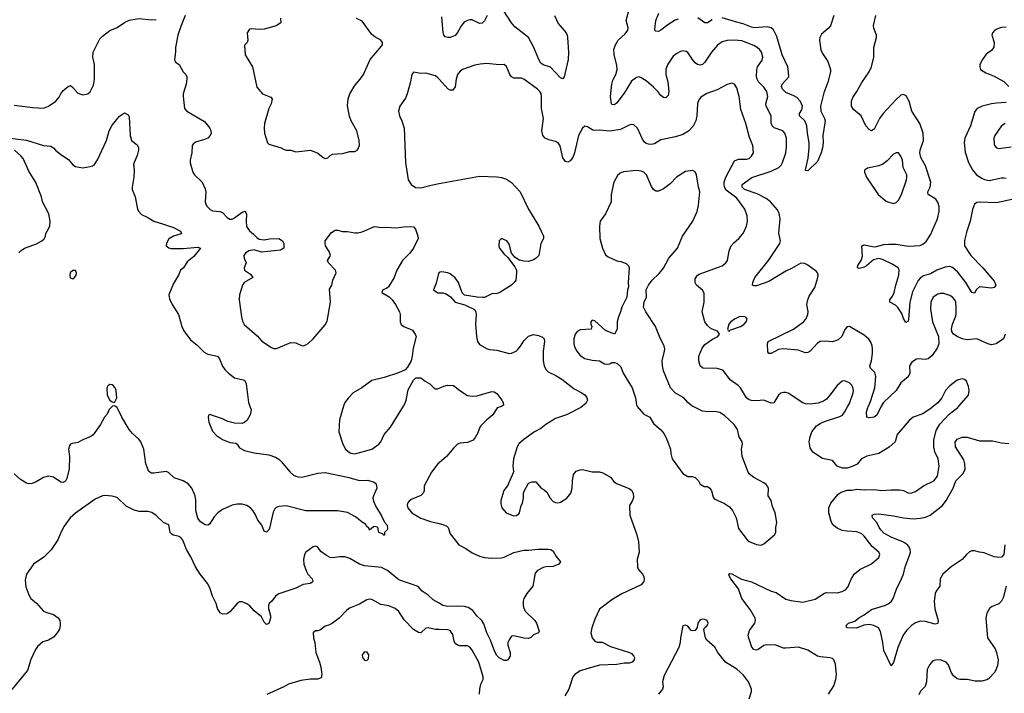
# Model space of a CAD drawing. Header units: inches. Extents: x 2057696 to 2160536, y 827480 to 1016834.
# Tile 288 of 422: x 2086575 to 2094614, y 957656 to 963156. Entities that reach past the tile are written whole.
import ezdxf

# ---------------------------------------------------------------- set-up
doc = ezdxf.new("R2010")
doc.units = ezdxf.units.IN
doc.header["$MEASUREMENT"] = 0
for name, color, linetype in [('C0985', 7, 'Continuous'), ('C0986', 7, 'Continuous'), ('C0995', 7, 'Continuous'), ('C0996', 7, 'Continuous')]:
    doc.layers.add(name, color=color, linetype=linetype)

msp = doc.modelspace()

# ---------------------------------------------------------------- linework, layer by layer
at = {"layer": 'C0985', "color": 5}
for points, elevation in [([(2087334, 960000), (2087330, 959999), (2087306.4, 959973.6), (2087290, 959935.3), (2087266.8, 959910), (2087234, 959850), (2087174.2, 959765.8), (2087150.3, 959749.7), (2087090, 959725.6), (2087050, 959703.7), (2087004, 959696), (2086990.7, 959689.3), (2086982, 959678), (2086973.4, 959650), (2086980.4, 959590), (2086979.5, 959490), (2086960.4, 959410), (2086950, 959389.4), (2086930, 959377), (2086910, 959379.5), (2086850, 959420.7), (2086810, 959429.6), (2086770, 959419.6), (2086710, 959383.6), (2086676, 959370), (2086650, 959367.8), (2086630, 959373.3), (2086581.5, 959401.5), (2086530, 959447)], 520), ([(2088453.9, 960000), (2088464.9, 959970), (2088456.5, 959930), (2088433.5, 959886.5), (2088411.7, 959868.3), (2088390, 959860.3), (2088330, 959862.4), (2088274.7, 959874.7), (2088230, 959896.4), (2088150, 959925.6), (2088130, 959932), (2088122, 959930), (2088116, 959924), (2088114, 959910), (2088120.4, 959870), (2088150, 959797.3), (2088182.2, 959762.2), (2088230.7, 959730), (2088290, 959704), (2088339.3, 959699.3), (2088350, 959690.7), (2088370, 959660.3), (2088410, 959638), (2088490, 959619.6), (2088610, 959603.7), (2088663.7, 959583.7), (2088690, 959567.7), (2088710, 959547.7), (2088782.6, 959462.6), (2088810, 959438.7), (2088830, 959428.7), (2088850, 959422.6), (2088878, 959422), (2089010, 959454.9), (2089070, 959459.6), (2089250, 959421.1), (2089350, 959394.4), (2089417.1, 959397.1), (2089470, 959381), (2089486.4, 959366.4), (2089490.5, 959330), (2089462.8, 959270), (2089458.8, 959250), (2089464.5, 959224.5), (2089482.5, 959182.5), (2089530, 959106), (2089554.6, 959054.6), (2089574.8, 959030), (2089578, 959002), (2089574, 958990), (2089554, 958970), (2089554, 958950), (2089550, 958946), (2089538, 958958), (2089508, 958970), (2089498, 959010), (2089493.6, 959013.6), (2089470, 959019), (2089463.5, 959016.5), (2089430, 958989.3), (2089424.7, 959004.7), (2089410, 959018), (2089398, 959038), (2089370, 959054.5), (2089317.4, 959097.4), (2089251.6, 959131.6), (2089170, 959146.3), (2088910, 959147.1), (2088750, 959186.8), (2088690, 959181.3), (2088670, 959173.6), (2088658.3, 959161.7), (2088645.8, 959134.2), (2088614.9, 959005.1), (2088608.3, 958991.7), (2088590, 958973.2), (2088570, 958981.2), (2088551.3, 959030), (2088520.5, 959070), (2088498.6, 959118.6), (2088478.4, 959150), (2088459.5, 959170), (2088430, 959189.6), (2088390, 959200.5), (2088350, 959199.6), (2088310, 959191.8), (2088230, 959157.6), (2088191.4, 959128.6), (2088162, 959098), (2088123.4, 959036.6), (2088110, 959029.6), (2088090, 959033.3), (2088050, 959056.3), (2088030, 959086.6), (2088012.8, 959150), (2088012.9, 959232.9), (2088007.6, 959270), (2087979.2, 959330), (2087950, 959365.7), (2087910, 959391.7), (2087835.2, 959415.2), (2087790, 959459.7), (2087770, 959468), (2087670, 959454), (2087650, 959455.1), (2087628.6, 959468.6), (2087605.1, 959530), (2087587.8, 959650), (2087563.6, 959710), (2087549.6, 959730), (2087496.8, 959776.8), (2087467.6, 959810), (2087409.4, 959910), (2087370, 959988.7), (2087355.2, 960000)], 520), ([(2089219.5, 960000), (2089186.7, 959890), (2089180.7, 959790), (2089213, 959690), (2089235.5, 959650), (2089256.3, 959630), (2089278, 959618), (2089310, 959610.3), (2089450, 959649.2), (2089508.2, 959690), (2089523.1, 959710), (2089549.9, 959770.1), (2089603.5, 959830), (2089708.4, 960000)], 540), ([(2090000, 959539.3), (2089989.1, 959530), (2089937.5, 959462.5), (2089877.6, 959350), (2089876, 959310), (2089870.2, 959289.8), (2089849.1, 959270.9), (2089770, 959237.6), (2089753.5, 959226.5), (2089741.6, 959210), (2089738.4, 959190), (2089743.7, 959170), (2089777, 959130), (2089850, 959086.2), (2089930, 959059.2), (2090000, 959042.4)], 540), ([(2090000, 958391.4), (2089950, 958419.2), (2089910, 958458), (2089862, 958490), (2089827.5, 958527.5), (2089670, 958582.2), (2089578.2, 958658.2), (2089530, 958682.4), (2089390, 958696.2), (2089350, 958711.1), (2089270, 958757.3), (2089230, 958770.7), (2089188.4, 958771.6), (2089130, 958762.6), (2089110, 958766), (2089080.4, 958780.4), (2089033.8, 958813.8), (2089008, 958850), (2088990, 958857.2), (2088970, 958853.2), (2088910, 958809), (2088899.1, 958790), (2088892.7, 958750), (2088895.5, 958710), (2088915.8, 958650), (2088926.7, 958630), (2088961.6, 958590), (2088967.3, 958570), (2088959.9, 958560.1), (2088946.4, 958553.6), (2088890, 958543.6), (2088830, 958515.4), (2088690, 958468.3), (2088662.4, 958450), (2088634.9, 958410), (2088611.5, 958388.5), (2088605.8, 958374.2), (2088606, 958350), (2088622.4, 958290), (2088621.5, 958270), (2088610, 958226), (2088590, 958217), (2088570, 958236), (2088550, 958279.5), (2088488.7, 958328.7), (2088455.1, 958370), (2088430, 958387.3), (2088390, 958403.7), (2088370, 958402.7), (2088350, 958389.3), (2088290, 958322.7), (2088270, 958306.6), (2088230, 958302.7), (2088212.5, 958312.5), (2088190, 958348), (2088178, 958390), (2088149.7, 958449.7), (2088131.2, 958510), (2088112.4, 958550), (2088049.8, 958629.8), (2088011.1, 958690), (2087971.9, 958770), (2087936.5, 958830), (2087907.9, 958907.9), (2087890, 958927.8), (2087870, 958938.9), (2087828.5, 958948.5), (2087816.3, 958956.3), (2087804.5, 958970), (2087792, 959032), (2087749.2, 959050), (2087690, 959109.3), (2087653.4, 959133.4), (2087620.1, 959140.1), (2087550, 959139.8), (2087510, 959150.8), (2087443.6, 959183.6), (2087370, 959254), (2087330, 959265.4), (2087270, 959271.2), (2087250, 959267.8), (2087190, 959242.4), (2087030, 959127.8), (2086988.4, 959090), (2086938, 959022), (2086910.3, 958969.7), (2086886.7, 958910), (2086832.9, 958827.1), (2086771, 958769), (2086688.5, 958710), (2086631.8, 958630), (2086619.3, 958580.7), (2086625.1, 958525.1), (2086650, 958460.7), (2086666.7, 958430), (2086711.4, 958391.4), (2086770, 958328.4), (2086795.6, 958315.6), (2086850, 958300.3), (2086890, 958272.4), (2086902.3, 958250), (2086905.2, 958230), (2086906.5, 958210), (2086899.1, 958180.9), (2086881.1, 958150), (2086850, 958114.7), (2086810, 958089.6), (2086764.6, 958075.4), (2086721.2, 958038.8), (2086704.7, 958015.3), (2086666.4, 957933.6), (2086638.6, 957841.5), (2086511.8, 957688.2)], 540), ([(2090000, 958176.7), (2089970, 958177.3), (2089908.8, 958191.2), (2089890, 958189.4), (2089850.3, 958149.7), (2089830, 958153.6), (2089790, 958176.2), (2089715.1, 958255.1), (2089670, 958323.6), (2089639.5, 958350), (2089590, 958369.7), (2089522.5, 958382.5), (2089450, 958421.6), (2089430, 958424.2), (2089410, 958418.7), (2089350, 958385.4), (2089268.1, 958351.9), (2089245.4, 958334.6), (2089182.4, 958270), (2089130, 958229.6), (2089104.8, 958215.2), (2089070, 958203.6), (2089030, 958174.5), (2089010, 958166), (2088990, 958165.2), (2088971, 958150), (2088973, 958110), (2088986, 958070), (2088994, 957990), (2089023.7, 957910), (2089032.4, 957870), (2089042, 957810), (2089036.4, 957783.6), (2089008, 957772), (2088950, 957771.8), (2088870, 957760.9), (2088770, 957732.3), (2088730.5, 957709.5), (2088594, 957646)], 560)]:
    msp.add_lwpolyline(points, dxfattribs=dict(at, elevation=elevation))
at = {"layer": 'C0985', "color": 5, "elevation": 580}
msp.add_lwpolyline([(2089390, 957995.1), (2089370.8, 957970), (2089374, 957950), (2089390, 957927.3), (2089410, 957924), (2089422, 957938), (2089425.2, 957970), (2089411.7, 957991.7)], close=True, dxfattribs=at)
at = {"layer": 'C0986', "color": 5}
for points, elevation in [([(2086530, 962457), (2086681.6, 962438.4), (2086770, 962434), (2086810, 962450.4), (2086869.8, 962490.2), (2086896.8, 962523.2), (2086910, 962550.6), (2086930, 962577.3), (2086971.6, 962611.6), (2086990, 962618), (2087010, 962602), (2087050, 962556), (2087090, 962544), (2087130, 962550.6), (2087150, 962567.7), (2087177.4, 962622.6), (2087184.4, 962670), (2087185.3, 962790), (2087171, 962850), (2087175.6, 962890), (2087230, 963000.4), (2087250, 963022.6), (2087310, 963066.7), (2087370, 963092.2), (2087430, 963133.4), (2087470, 963153.4), (2087550, 963167.3), (2087650, 963155.3), (2087690, 963157.4)], 540), ([(2087926, 963190), (2087893, 963110), (2087867.3, 963030), (2087847.3, 962930), (2087847.1, 962892.9), (2087838, 962830), (2087846, 962810), (2087876, 962790), (2087910, 962731), (2087931, 962710), (2087938.8, 962690), (2087940.7, 962670), (2087934.9, 962630), (2087910.4, 962550), (2087908.5, 962530), (2087921.6, 962430), (2087940.7, 962410), (2088083.8, 962323.8), (2088126.4, 962270), (2088135.8, 962250), (2088138, 962230), (2088130.6, 962210), (2088110.7, 962190), (2088082.9, 962177.1), (2088010, 962157.6), (2087990, 962141.2), (2087983, 962130), (2087981.6, 962070), (2087965.5, 962010), (2087966.2, 961986.2), (2087987.7, 961910), (2088002, 961890), (2088064.9, 961830), (2088090, 961776), (2088095.3, 961750), (2088088.7, 961670), (2088093.7, 961650), (2088104.4, 961630), (2088130, 961607.2), (2088150, 961596), (2088210.3, 961590.3), (2088230, 961582.4), (2088270, 961542.4), (2088290, 961528.9), (2088310, 961528.9), (2088330, 961538.7), (2088390, 961586), (2088412.3, 961592.3), (2088422.5, 961582.5), (2088428, 961568), (2088424.4, 961510), (2088427, 961467), (2088450, 961432), (2088484.5, 961404.5), (2088510, 961377.1), (2088530, 961365.3), (2088570, 961359.1), (2088613.6, 961366.4), (2088690, 961370.7), (2088722, 961350), (2088731.3, 961330), (2088732, 961290), (2088704.9, 961275.1), (2088550, 961259.1), (2088490, 961278.5), (2088446, 961270), (2088417.3, 961250), (2088410, 961239), (2088406, 961230), (2088408, 961208), (2088424.7, 961170), (2088406.8, 961130), (2088410.8, 961110), (2088458.6, 961078.5), (2088477.3, 961050), (2088406.8, 961010), (2088394.8, 960990), (2088370.6, 960910), (2088368, 960870), (2088385.7, 960730), (2088394.1, 960694.1), (2088407.8, 960667.8), (2088514.7, 960574.7), (2088552.5, 960532.5), (2088630, 960478.8), (2088650, 960470.7), (2088671, 960471), (2088790, 960521.6), (2088830, 960519.1), (2088875.9, 960495.9), (2088890, 960493.4), (2088910, 960500.5), (2088930, 960513), (2088970, 960550.6), (2089070, 960664), (2089086.2, 960693.8), (2089113.3, 960850), (2089104.5, 960955.5), (2089123.7, 960990), (2089131.3, 961030), (2089158.3, 961090), (2089152.5, 961112.5), (2089096.9, 961170), (2089087, 961190), (2089111.8, 961230), (2089102.3, 961262.3), (2089072.3, 961310), (2089068.9, 961331.1), (2089069, 961351), (2089120.7, 961419.3), (2089150, 961438.8), (2089170, 961438.8), (2089210, 961427.3), (2089250, 961427.3), (2089310, 961414.8), (2089335.3, 961415.3), (2089370, 961424), (2089472.9, 961467.1), (2089530, 961459.1), (2089570, 961462.8), (2089650, 961457.3), (2089730, 961467.7), (2089790, 961464.7), (2089806.4, 961446.4), (2089826.8, 961390), (2089827.3, 961370), (2089790.5, 961290), (2089760.5, 961250), (2089701.6, 961190), (2089654.8, 961110), (2089633, 961050), (2089585.7, 960974.3), (2089570, 960960.7), (2089541, 960950), (2089530.8, 960930), (2089592.9, 960892.9), (2089615.8, 960870), (2089644.4, 960830), (2089674.9, 960770), (2089680.3, 960750), (2089681.6, 960690), (2089688.8, 960668.8), (2089711.8, 960651.8), (2089781.1, 960621.1), (2089804.7, 960590), (2089811, 960570), (2089786.2, 960473.8), (2089780.5, 960410), (2089770.4, 960369.6), (2089742, 960318), (2089721.4, 960298.6), (2089666.4, 960273.6), (2089550, 960235.8), (2089450, 960209.6), (2089368.4, 960151.6), (2089298.4, 960110), (2089258.4, 960070), (2089228.4, 960030), (2089219.5, 960000)], 540), ([(2088704, 963170), (2088706, 963130), (2088670, 963106), (2088570, 963079.3), (2088530, 963076), (2088470, 963082), (2088450, 963078), (2088431.3, 963050), (2088438, 962990), (2088430.9, 962969.1), (2088411.6, 962948.4), (2088416, 962870), (2088476.3, 962770), (2088510, 962604.7), (2088558, 962550), (2088624.9, 962524.9), (2088637.3, 962510), (2088627.7, 962470), (2088608, 962430), (2088573.4, 962310), (2088570.6, 962270), (2088574, 962230), (2088598.8, 962150), (2088610, 962138.8), (2088710, 962111), (2088735.3, 962095.3), (2088750, 962091), (2088790, 962091.3), (2088830, 962076), (2088950, 962091), (2089010, 962066), (2089052, 962030), (2089070, 962024), (2089090, 962027.7), (2089110, 962047.3), (2089130, 962059.1), (2089210, 962062.8), (2089270, 962078.8), (2089310, 962078.8), (2089330, 962091), (2089337.6, 962102.4), (2089349.5, 962130.5), (2089347.6, 962170), (2089326.6, 962250), (2089280.5, 962330), (2089268.7, 962368.7), (2089252.2, 962452.2), (2089256, 962510), (2089271.1, 962550), (2089310, 962618), (2089354.7, 962670), (2089381.6, 962710), (2089435.1, 962830), (2089530, 962941), (2089536, 962950), (2089536, 962970), (2089524, 962990), (2089475.1, 963015.1), (2089450, 963036), (2089370, 963144), (2089325.6, 963165.6)], 560), ([(2090000, 962670.8), (2089990, 962682), (2089970, 962697), (2089890, 962720.9), (2089850, 962716), (2089790, 962729), (2089777.3, 962710), (2089766.4, 962650), (2089739.1, 962550), (2089723.8, 962516.2), (2089679.1, 962450), (2089667.7, 962410), (2089674.8, 962370), (2089694, 962330), (2089714, 962270), (2089724.9, 961990), (2089746, 961850), (2089771, 961810), (2089806.6, 961786.6), (2089850, 961784.4), (2089933.9, 961806.1), (2090000, 961818.2)], 560), ([(2086450, 962194.4), (2086630, 962172.7), (2086770, 962130.4), (2086830, 962124), (2086850, 962111), (2086866.8, 962090), (2086910, 962054.8), (2086973.7, 962013.7), (2087010, 961970.7), (2087030, 961956.3), (2087090, 961947.3), (2087150, 961957.3), (2087170, 961962.8), (2087186.3, 961973.7), (2087210, 962011), (2087284.4, 962170), (2087306.8, 962250), (2087330, 962294), (2087390, 962367.7), (2087430, 962396), (2087459.3, 962379.3), (2087470, 962362), (2087477.3, 962210), (2087487.3, 962170), (2087535.3, 962135.3), (2087546, 962110), (2087545.3, 962090), (2087533.8, 962046.2), (2087508.7, 961990), (2087505.3, 961970), (2087510.5, 961930), (2087508.2, 961870), (2087492.7, 961790), (2087494.4, 961770), (2087517.1, 961710), (2087537.3, 961610), (2087546.8, 961590), (2087570, 961566), (2087621.6, 961541.6), (2087671.3, 961510), (2087750, 961487.6), (2087830, 961458.3), (2087887.3, 961430), (2087896.3, 961410), (2087892.5, 961407.5), (2087830, 961389.6), (2087790, 961365.2), (2087773.4, 961330), (2087770.9, 961310.9), (2087793, 961293), (2087808.8, 961288.8), (2087910, 961287.9), (2088030, 961299.3), (2088050.8, 961290), (2087996.4, 961223.6), (2087941.8, 961178.2), (2087913.4, 961130), (2087887.6, 961112.4), (2087870.2, 961069.8), (2087830, 961001.2), (2087793, 960910), (2087798, 960878), (2087818.8, 960830), (2087870.5, 960750), (2087898, 960650), (2087916.2, 960616.2), (2087970, 960542.8), (2088022.4, 960502.4), (2088080.7, 960440.7), (2088110, 960424.9), (2088190, 960408), (2088206.5, 960386.5), (2088230, 960328.2), (2088250, 960299.5), (2088278.7, 960270), (2088330, 960233.1), (2088410, 960212.2), (2088424, 960184), (2088442.8, 960030), (2088453.9, 960000)], 520), ([(2086567.1, 961252.9), (2086587.2, 961272.8), (2086614, 961290), (2086713.2, 961326.8), (2086756, 961350), (2086774, 961366), (2086787, 961390), (2086789.6, 961410), (2086798.4, 961430), (2086820.5, 961470), (2086823.5, 961510), (2086812.7, 961570), (2086761.1, 961670), (2086752.8, 961710), (2086708, 961828), (2086650, 961919.3), (2086602.8, 962022.8), (2086585.2, 962045.2), (2086531.8, 962091.8)], 520), ([(2090000, 961090.8), (2089995.3, 961084.7), (2089974, 961006), (2089953, 960950), (2089990, 960926.5), (2090000, 960926.2)], 560), ([(2089708.4, 960000), (2089720.5, 960019.5), (2089731.5, 960048.5), (2089746.3, 960133.7), (2089790, 960212), (2089810, 960231), (2089850, 960231.3), (2089884.5, 960204.5), (2089922.5, 960182.5), (2089956, 960150), (2089970, 960142), (2089990, 960142), (2090000, 960146.6)], 540), ([(2087355.2, 960000), (2087350, 960004), (2087334, 960000)], 520)]:
    msp.add_lwpolyline(points, dxfattribs=dict(at, elevation=elevation))
at = {"layer": 'C0986', "color": 5, "elevation": 520}
for points in [[(2087010, 961108.7), (2086988, 961090), (2086984.9, 961070), (2086988.1, 961048.1), (2087010, 961041), (2087022, 961050), (2087035.3, 961070), (2087039, 961090), (2087030, 961108)], [(2087310, 960177.2), (2087294, 960166), (2087287.3, 960150), (2087288.2, 960090), (2087310, 960051), (2087330, 960036), (2087350, 960031.3), (2087369.3, 960070), (2087362, 960130), (2087354.5, 960150), (2087337.2, 960170), (2087330, 960176)]]:
    msp.add_lwpolyline(points, close=True, dxfattribs=at)
at = {"layer": 'C0995', "color": 5}
for points, elevation in [([(2090511.3, 960000), (2090510, 959999), (2090473.7, 959986.3), (2090439.1, 959930), (2090387.7, 959890), (2090338.8, 959841.2), (2090330.5, 959829.5), (2090316.1, 959783.9), (2090294.6, 959745.4), (2090276.4, 959723.6), (2090230, 959703.7), (2090170, 959698), (2090150, 959689.3), (2090119.2, 959660.8), (2090059.5, 959590), (2090000, 959539.3)], 540), ([(2091170.3, 960000), (2091157.3, 959990), (2091039.1, 959930), (2090950, 959899.2), (2090870, 959850.8), (2090830, 959818.7), (2090777.6, 959790), (2090690.5, 959730), (2090650, 959692), (2090636.4, 959670), (2090607.2, 959570), (2090600.4, 959510), (2090605.5, 959470), (2090603, 959457), (2090558, 959350), (2090528.3, 959311.7), (2090504, 959230), (2090503.5, 959203.5), (2090511, 959170), (2090546, 959130), (2090592, 959110), (2090610, 959104.9), (2090630, 959107.3), (2090650, 959121), (2090656, 959130), (2090669, 959190), (2090679, 959210), (2090689, 959250), (2090689.2, 959290), (2090693.6, 959306.4), (2090730, 959372), (2090756.4, 959383.6), (2090790, 959382), (2090832, 959330), (2090857.3, 959317.3), (2090878, 959298), (2090904.9, 959250), (2090930, 959222), (2090950, 959213), (2090969.4, 959210.6), (2090990, 959216.3), (2091040.9, 959250), (2091075.1, 959290), (2091086.6, 959330), (2091087.5, 959392.5), (2091097, 959443), (2091119, 959470), (2091150, 959480.4), (2091170, 959482.4), (2091250, 959463.7), (2091310, 959464.9), (2091337, 959457), (2091399.9, 959419.9), (2091427, 959387), (2091448.7, 959368.7), (2091550, 959328.2), (2091570, 959314), (2091582.4, 959290), (2091585.5, 959254.5), (2091578.8, 959230), (2091554.8, 959190), (2091556.3, 959110), (2091614.4, 958950), (2091627.7, 958892.3), (2091632.4, 958810), (2091615.5, 958750), (2091618, 958690), (2091625.5, 958670), (2091660.5, 958630), (2091670.4, 958610), (2091674.4, 958590), (2091670.4, 958570), (2091650, 958542.4), (2091490, 958467.6), (2091410, 958419.6), (2091310, 958344), (2091270, 958262), (2091244.9, 958190), (2091238.4, 958150), (2091248.4, 958110), (2091270, 958083), (2091290, 958073.4), (2091330, 958072.7), (2091399.5, 958039.5), (2091554.8, 957990), (2091570, 957981.6), (2091590, 957960.7), (2091594.6, 957950), (2091592.6, 957930), (2091574.4, 957910), (2091550, 957903.5), (2091510, 957903.1), (2091450, 957892.9), (2091310, 957886.9), (2091150, 957840.5), (2091107.7, 957810), (2091090.3, 957789.7), (2091059.3, 957690), (2091024.7, 957635.3)], 560), ([(2091615.3, 960000), (2091616.8, 959996.8), (2091670, 959936), (2091721, 959910), (2091750, 959858), (2091810, 959806.8), (2091835.6, 959775.6), (2091859.1, 959730), (2091887.3, 959650), (2091890, 959614), (2091901, 959570), (2091990, 959450.8), (2092030, 959426), (2092065.4, 959425.4), (2092090, 959418), (2092116, 959390), (2092130, 959364.7), (2092164, 959344), (2092190, 959344), (2092210, 959331), (2092223, 959310), (2092237.3, 959257.3), (2092244.9, 959244.9), (2092330, 959206.8), (2092370, 959178.8), (2092394.8, 959150), (2092424.9, 959090), (2092442.6, 959002.6), (2092514, 958910), (2092530, 958896.3), (2092590, 958870.7), (2092630, 958867.3), (2092650, 958877.3), (2092737.2, 958950), (2092749.2, 958970), (2092749.4, 959010), (2092756, 959050), (2092742.7, 959130), (2092722, 959182), (2092709.3, 959230), (2092685.2, 959270), (2092688.7, 959330), (2092679, 959350), (2092670, 959362), (2092650, 959375.3), (2092570, 959419), (2092530, 959449), (2092521.5, 959461.5), (2092474, 959590), (2092469.3, 959650), (2092477.2, 959690), (2092472.7, 959710), (2092449.3, 959750), (2092436.2, 959810), (2092409.5, 959850), (2092330, 959923.6), (2092290, 959949.5), (2092250, 959958.4), (2092190, 959953.6), (2092150, 959961.3), (2092069.2, 960000)], 580), ([(2093179.3, 957650), (2093223.1, 957716.9), (2093238.9, 957770), (2093243, 957810), (2093235.1, 957895.1), (2093221.2, 957930), (2093210, 957939.3), (2093190, 957946), (2093113.8, 957953.8), (2093090, 957960.9), (2093009, 958010), (2092934, 958034), (2092830, 958023.9), (2092810, 958026), (2092748.5, 958048.5), (2092670, 958052), (2092650, 958046.6), (2092605.1, 958014.9), (2092590, 958009.7), (2092570, 958013.3), (2092553, 958033), (2092527.1, 958107.1), (2092523.4, 958130), (2092532.9, 958170), (2092576.3, 958230), (2092582.6, 958250), (2092579.7, 958270), (2092539.4, 958339.4), (2092471, 958430), (2092442.6, 958510), (2092380.7, 958590), (2092369.5, 958610), (2092365.2, 958630), (2092370, 958634), (2092390, 958632.7), (2092469, 958589), (2092550, 958565.7), (2092711.7, 958491.7), (2092750, 958479.5), (2092830, 958424.9), (2092870, 958414), (2092950, 958402.3), (2092970, 958401.7), (2093070, 958424.9), (2093146.7, 958473.3), (2093161.7, 958478.3), (2093250, 958478), (2093290, 958487.7), (2093317.7, 958502.3), (2093336.2, 958523.8), (2093365.6, 958594.4), (2093390, 958630.6), (2093433.1, 958666.9), (2093530, 958714), (2093590, 958766), (2093598, 958790), (2093589.4, 958810), (2093534.8, 958854.8), (2093470, 958940.5), (2093450, 958958), (2093410, 958974.6), (2093330, 958979.5), (2093290, 958986.9), (2093250, 959003.7), (2093224.3, 959024.3), (2093206.8, 959046.8), (2093196.3, 959070), (2093181, 959130), (2093182.3, 959170), (2093196.8, 959210), (2093257.5, 959282.5), (2093282.5, 959297.5), (2093330, 959314.6), (2093370, 959314.9), (2093410, 959322.3), (2093470, 959318.3), (2093550, 959321.1), (2093610, 959311.8), (2093690, 959318.9), (2093757.7, 959317.7), (2093790, 959312), (2093830, 959292.2), (2093850, 959290.3), (2093890, 959303.7), (2093954.5, 959350), (2094038.7, 959390), (2094069.6, 959430), (2094081.1, 959510), (2094072.7, 959570), (2094047.9, 959627.9), (2094037.3, 959670), (2094037.7, 959722.3), (2094058, 959802), (2094086.5, 959853.5), (2094164.9, 959935.1), (2094235.1, 959990), (2094243.7, 960000)], 560), ([(2094034.4, 960000), (2094015.6, 959984.4), (2093950, 959939.3), (2093871, 959910), (2093837.3, 959882.7), (2093738.8, 959770), (2093722, 959710), (2093673.6, 959666.4), (2093590, 959615.6), (2093492.5, 959592.5), (2093470, 959582.7), (2093447.7, 959570), (2093411.7, 959528.3), (2093372.9, 959507.1), (2093330, 959494.7), (2093293.4, 959493.4), (2093249.2, 959510), (2093210, 959558), (2093130, 959574.7), (2093050, 959625.1), (2093030, 959660.9), (2093020.2, 959710), (2093028.5, 959751.5), (2093042.4, 959790), (2093080.2, 959839.8), (2093110, 959860.3), (2093144.5, 959875.5), (2093270, 959916.4), (2093291.9, 959928.1), (2093310, 959950.7), (2093337.4, 960000)], 560), ([(2093608.1, 960000), (2093605, 959995), (2093573.9, 959926.1), (2093550, 959912.1), (2093510, 959905.4), (2093491.7, 959911.7), (2093490, 959951.3), (2093500.3, 959990), (2093504.9, 960000)], 540), ([(2094619.1, 958870), (2094610.2, 958790), (2094591, 958769), (2094570, 958765.3), (2094530, 958771.8), (2094450, 958802.6), (2094410, 958807.8), (2094370, 958820.5), (2094350, 958820.5), (2094330, 958811.5), (2094306, 958790), (2094270, 958748), (2094179.3, 958690), (2094112.7, 958630), (2094090.4, 958590), (2094088.2, 958530), (2094058.4, 958490), (2094050.3, 958470), (2094042.3, 958410), (2094047.2, 958347.2), (2094074.4, 958250), (2094072.4, 958227.6), (2094050, 958221.6), (2093970, 958241.8), (2093930, 958244.8), (2093887.7, 958232.3), (2093856.4, 958210), (2093815.8, 958170), (2093787, 958130), (2093745.3, 958030), (2093710, 957908), (2093690, 957882), (2093630, 958006.6), (2093622, 958070), (2093602.3, 958162.3), (2093586, 958190), (2093549.7, 958209.7), (2093510, 958218.4), (2093466.4, 958213.6), (2093407.7, 958187.7), (2093328, 958190), (2093322, 958210), (2093342, 958230), (2093394, 958246), (2093427, 958273), (2093470, 958296.4), (2093530, 958339.5), (2093645.2, 958374.8), (2093671.4, 958388.6), (2093692.2, 958407.8), (2093706.2, 958430), (2093734.2, 958505.8), (2093775.5, 958590), (2093789.8, 958630), (2093803.4, 958690), (2093843.7, 958790), (2093847.9, 958810), (2093845.8, 958830), (2093837.6, 958850), (2093822.3, 958870), (2093790.4, 958890.4), (2093690, 958930.9), (2093630, 958965.1), (2093605.7, 958990), (2093591.2, 959010), (2093571.8, 959051.8), (2093538.7, 959090), (2093536.2, 959110), (2093550, 959119.5), (2093590, 959122.3), (2093710, 959106), (2093790, 959088.1), (2093870, 959081.8), (2093930, 959085.2), (2093970, 959093.2), (2094007.8, 959110), (2094108.3, 959190), (2094140.5, 959230), (2094196.4, 959330), (2094218.3, 959390), (2094278.4, 959450), (2094293, 959487), (2094292.7, 959530), (2094282.3, 959562.3), (2094215.1, 959670), (2094212.9, 959707.1), (2094228.8, 959731.2), (2094270, 959747), (2094310, 959747.4), (2094410, 959717.7), (2094517.7, 959717.7), (2094590, 959701.6), (2094650, 959695.8)], 540), ([(2090000, 959042.4), (2090030, 959035.2), (2090061.6, 959021.6), (2090073.4, 959010), (2090090, 958959.5), (2090161.1, 958870), (2090218.4, 958838.4), (2090270, 958802), (2090330, 958775.3), (2090370, 958764.6), (2090430, 958760.3), (2090510, 958763.1), (2090530, 958767), (2090610, 958805.3), (2090690, 958825.5), (2090730, 958823.8), (2090807.9, 958832.1), (2090890, 958833.4), (2090910.4, 958830.4), (2090930, 958816), (2090954, 958774), (2090990.7, 958730), (2090976, 958710), (2090930, 958692), (2090870, 958689.8), (2090850, 958683.9), (2090801.5, 958658.5), (2090782.7, 958637.3), (2090764.4, 958530), (2090715.8, 958470), (2090691.3, 958430), (2090685.8, 958410), (2090685.7, 958374.3), (2090690.3, 958350), (2090704.4, 958324.4), (2090780.3, 958250), (2090794.9, 958230), (2090816.8, 958163.2), (2090811.3, 958150), (2090770, 958133.2), (2090747.9, 958112.1), (2090730, 958103.7), (2090690, 958105.6), (2090610, 958126.6), (2090590, 958122.7), (2090570, 958092.7), (2090561.3, 958070), (2090560.4, 958050), (2090580.7, 957990), (2090579.8, 957960.2), (2090561, 957930), (2090550, 957923.7), (2090530, 957924.5), (2090490, 957945.1), (2090470, 957966), (2090454, 957994), (2090417.6, 958090), (2090388, 958150), (2090363.4, 958223.4), (2090348.2, 958250), (2090306, 958290), (2090273.7, 958333.7), (2090236.8, 958356.8), (2090205.3, 958365.3), (2090150, 958368.7), (2090070, 958365.1), (2090030, 958374.7), (2090000, 958391.4)], 540), ([(2094627.7, 958530), (2094604.1, 958435.9), (2094590.7, 958410), (2094570, 958386.6), (2094516.1, 958363.9), (2094492.1, 958347.9), (2094470.4, 958310), (2094462.4, 958270), (2094478, 958110), (2094539.1, 958019.1), (2094550.2, 957990), (2094563.1, 957930), (2094558.9, 957881.1), (2094535.8, 957830), (2094485.1, 957774.9), (2094470, 957766), (2094430, 957754.4), (2094375.2, 957755.2), (2094310, 957768), (2094250, 957768.1), (2094230, 957774.4), (2094199.1, 957799.1), (2094180.3, 957830), (2094156.9, 957890), (2094139.6, 957910), (2094090, 957929.7), (2094052.2, 957927.8), (2094030, 957920.9), (2094003.8, 957890), (2093983.7, 957850), (2093977.6, 957750), (2093968.5, 957711.5), (2093930, 957672.7), (2093917, 957643)], 560), ([(2092531.8, 957610), (2092549.6, 957670), (2092549.5, 957690), (2092525.6, 957750), (2092484.2, 957804.2), (2092430, 957853), (2092338.4, 957910), (2092275.1, 957990), (2092250, 958033.2), (2092184, 958090), (2092173.2, 958110), (2092162, 958178), (2092166, 958190), (2092188, 958210), (2092195.3, 958230), (2092188, 958250), (2092170, 958259), (2092150, 958261.2), (2092130, 958257.2), (2092110.7, 958230), (2092106, 958194), (2092090.7, 958169.3), (2092070, 958165.2), (2092058, 958170), (2092030, 958204), (2092010, 958214), (2091990, 958208), (2091970.4, 958110), (2091967.6, 958070), (2091956.9, 958030), (2091838, 957802), (2091823, 957750), (2091827.3, 957710), (2091824, 957690), (2091790.5, 957649.5)], 580), ([(2090329.8, 957650), (2090330.9, 957690), (2090340.9, 957730), (2090358.4, 957770), (2090360.3, 957790), (2090323.5, 957910), (2090270, 958009.5), (2090250, 958034.5), (2090230, 958042.9), (2090165.1, 958045.1), (2090149.7, 958049.7), (2090130, 958063.7), (2090121.8, 958081.8), (2090110, 958136), (2090090, 958168), (2090070, 958175.5), (2090000, 958176.7)], 560)]:
    msp.add_lwpolyline(points, dxfattribs=dict(at, elevation=elevation))
at = {"layer": 'C0996', "color": 5}
for points, elevation in [([(2090942.6, 963190), (2090970, 963126), (2091037, 963050), (2091046, 963030), (2091047.9, 963010), (2091054.9, 962890), (2091053.8, 962830), (2091020.4, 962690), (2091010, 962672.7), (2090990, 962681.6), (2090910, 962769.6), (2090850, 962788.2), (2090830, 962802), (2090812.2, 962832.2), (2090773.5, 962930), (2090729.8, 963009.8), (2090618.3, 963098.3), (2090590.9, 963130), (2090530, 963222.9)], 540), ([(2093504.9, 960000), (2093522.4, 960037.6), (2093555.6, 960150), (2093563.8, 960243.8), (2093555.6, 960275.6), (2093520.5, 960310), (2093515.1, 960330), (2093529.7, 960370), (2093538, 960430), (2093538.7, 960470), (2093534.3, 960494.3), (2093524.2, 960524.2), (2093508.1, 960548.1), (2093470, 960581.6), (2093350, 960652.3), (2093330.5, 960649.5), (2093312.1, 960627.9), (2093288, 960570), (2093258.3, 960541.7), (2093210, 960527.1), (2093150, 960532.4), (2093110, 960527.6), (2093090, 960516.2), (2093030, 960449.6), (2093010, 960438.4), (2092990, 960437.6), (2092930, 960456.9), (2092810, 960468.3), (2092770, 960464.7), (2092710, 960429.7), (2092692, 960432), (2092683.3, 960443.3), (2092680.7, 960510), (2092686, 960530), (2092891.6, 960628.4), (2092973.5, 960690), (2092993.1, 960710), (2093010.8, 960750), (2093012.6, 960772.6), (2093001.3, 960830), (2093009.7, 960870.3), (2093021.7, 960898.3), (2093067.3, 960970), (2093091.6, 961050), (2093093.3, 961070), (2093089.4, 961090), (2093080.1, 961100.1), (2093010, 961152), (2092985.8, 961165.8), (2092952.5, 961167.5), (2092876.4, 961123.6), (2092830, 961103.5), (2092690, 961019.7), (2092590, 960983.6), (2092570, 960982.7), (2092559, 960990), (2092560.5, 961010), (2092576.9, 961050), (2092689.8, 961190.2), (2092782, 961330), (2092786.6, 961350), (2092773.4, 961413.4), (2092784.7, 961530), (2092774.6, 961574.6), (2092762.9, 961602.9), (2092705.1, 961670), (2092670, 961697.4), (2092594.8, 961734.8), (2092492.6, 961770), (2092472.9, 961790), (2092472.8, 961810), (2092553.5, 961866.5), (2092710, 961918.4), (2092773.3, 961950), (2092792, 961968), (2092802.3, 961990), (2092829.7, 962070), (2092836.2, 962116.2), (2092835.1, 962190), (2092822.6, 962230), (2092805.1, 962250), (2092734, 962274), (2092718, 962290), (2092711.5, 962311.5), (2092709.8, 962370), (2092669.7, 962450), (2092666, 962470), (2092682.4, 962530), (2092674.5, 962570), (2092650, 962605.1), (2092607.2, 962650), (2092595.4, 962670), (2092590.6, 962690), (2092592.1, 962750), (2092598.2, 962770), (2092635.6, 962824.4), (2092641.4, 962850), (2092630.9, 962890), (2092617.4, 962910), (2092596.9, 962930), (2092570, 962945.6), (2092470, 962982.9), (2092410.2, 962989.8), (2092350, 962986.6), (2092310, 962974.5), (2092272.7, 962947.3), (2092223.6, 962890), (2092168.7, 962810), (2092150, 962791.3), (2092130, 962785.1), (2092110, 962789.7), (2092090, 962804.7), (2092067.1, 962830), (2092030, 962887), (2092016.6, 962896.6), (2091990, 962901.6), (2091970, 962895.6), (2091939.2, 962880.8), (2091910, 962858), (2091866.8, 962793.2), (2091850, 962753.2), (2091849.3, 962710), (2091867.6, 962650), (2091875.6, 962570), (2091870, 962537.2), (2091856.4, 962523.6), (2091850, 962519.3), (2091830, 962520.9), (2091810, 962537), (2091786.3, 962570), (2091750, 962606.3), (2091690, 962656.3), (2091650, 962682.4), (2091630, 962689.7), (2091610, 962685.1), (2091570, 962655.1), (2091510, 962555.8), (2091450, 962476.9), (2091430, 962461.6), (2091410, 962462.7), (2091405.6, 962470), (2091399.1, 962530), (2091409, 962630), (2091418.1, 962661.9), (2091441.8, 962710), (2091453.2, 962750), (2091450, 962786), (2091427.3, 962870), (2091426.6, 962913.4), (2091439.8, 962950), (2091462.3, 962990), (2091519.3, 963040.7), (2091539.7, 963070), (2091542, 963090), (2091526.8, 963150), (2091548.9, 963230)], 540), ([(2090391.8, 963190), (2090370, 963147), (2090350, 963127.6), (2090330, 963126.3), (2090270, 963153.7), (2090250, 963154.8), (2090230, 963149.7), (2090205.2, 963134.8), (2090181.7, 963110), (2090149, 963051), (2090130, 963027.3), (2090090, 963011.6), (2090070, 963009.6), (2090050, 963015.1), (2090038.4, 963030), (2090031.1, 963051.1), (2090020.7, 963180.7)], 540), ([(2091950, 963159.4), (2091927.6, 963152.4), (2091865.5, 963114.5), (2091810, 963069.7), (2091790, 963060.7), (2091770, 963061.2), (2091761.2, 963070), (2091759.3, 963079.3), (2091769.6, 963150), (2091793.3, 963210)], 520), ([(2092230, 963156.4), (2092190, 963129.7), (2092170, 963129.7), (2092110.6, 963170.6)], 520), ([(2093220.7, 963190), (2093194.1, 963105.9), (2093176.9, 963083.1), (2093122.6, 963037.4), (2093108.8, 963010), (2093106, 962990), (2093115.6, 962910), (2093130, 962879.3), (2093174, 962814), (2093195.5, 962750), (2093195.8, 962730), (2093174.4, 962645.6), (2093141.5, 962558.5), (2093114.3, 962450), (2093116.9, 962410), (2093145.2, 962350), (2093150.2, 962330), (2093133.4, 962210), (2093135.4, 962150), (2093130, 962109), (2093119, 962070), (2093090, 961999.5), (2093010, 961922.7), (2092990, 961926), (2092989.5, 961929.5), (2093013.5, 962026.5), (2093021.6, 962110), (2093021.1, 962150), (2093005.7, 962230), (2093001.8, 962290), (2092986.6, 962330), (2092940.5, 962370), (2092940.5, 962390), (2092960.7, 962419.3), (2092966.8, 962450), (2092950, 962488), (2092920.2, 962520.2), (2092895.6, 962535.6), (2092830, 962561.2), (2092802, 962590), (2092796, 962610), (2092801.1, 962630), (2092854, 962690), (2092853.1, 962730), (2092846, 962770), (2092801.4, 962870), (2092757.7, 963017.7), (2092730, 963072.4), (2092709.1, 963089.1), (2092677.2, 963097.2), (2092570.7, 963090.7), (2092550, 963094.3), (2092482.8, 963122.8), (2092417.9, 963137.9), (2092310, 963172.4)], 520), ([(2094690, 961690.5), (2094550, 961659.9), (2094410, 961666.6), (2094390, 961664), (2094370.4, 961650), (2094353.4, 961606.6), (2094336, 961510), (2094309.2, 961430), (2094290, 961354), (2094287.9, 961310), (2094339.6, 961230), (2094438, 961130), (2094530, 961021.6), (2094543.7, 960990), (2094539.4, 960980.6), (2094531, 960969), (2094510, 960964.2), (2094410, 960974.8), (2094385.7, 960954.3), (2094370, 960922.7), (2094350, 960929.6), (2094300.3, 961010), (2094234.5, 961094.5), (2094192.2, 961132.2), (2094170, 961140.2), (2094130, 961135.9), (2094063.6, 961110), (2094010, 961082.5), (2093954.1, 961065.9), (2093930.1, 961049.9), (2093910, 961025.7), (2093865.3, 960934.7), (2093843.5, 960850), (2093832.8, 960707.3), (2093830, 960695.3), (2093810, 960684), (2093790, 960715.3), (2093777, 960757), (2093745.6, 960805.6), (2093724.3, 960824.3), (2093678.4, 960850), (2093679.7, 960870), (2093700.7, 960899.3), (2093715, 960930), (2093728.3, 960990), (2093753.3, 961070), (2093755.1, 961115.1), (2093746, 961130), (2093699.2, 961159.2), (2093618.9, 961198.9), (2093590, 961206.1), (2093545, 961195), (2093490, 961146.6), (2093470, 961136.2), (2093430, 961124.2), (2093414, 961130), (2093417, 961150), (2093445.1, 961190), (2093455.1, 961224.9), (2093449.7, 961310.3), (2093470, 961316.9), (2093550, 961302.8), (2093570, 961303.2), (2093630, 961319.7), (2093670, 961324.5), (2093730, 961322.2), (2093830, 961306.7), (2093926.8, 961313.2), (2093950, 961322.7), (2093975.7, 961344.3), (2094010, 961400.3), (2094068.8, 961530), (2094083.1, 961590), (2094081.6, 961630), (2094070, 961667.3), (2094053.5, 961690), (2093992.4, 961730), (2093989.8, 961750), (2094009.8, 961790), (2094013.4, 961830), (2093970, 961962.6), (2093933.3, 962030), (2093923.9, 962070), (2093925.8, 962090), (2093953, 962170), (2093950.5, 962230), (2093922.9, 962310), (2093859.8, 962410), (2093837.2, 962490), (2093813.8, 962533.8), (2093790, 962546), (2093770, 962539.7), (2093730, 962505.7), (2093624.2, 962390), (2093595.9, 962350), (2093550, 962262.9), (2093530, 962249.5), (2093510, 962259.6), (2093484.4, 962290), (2093444.2, 962370), (2093383.6, 962423.6), (2093365.1, 962450), (2093365.1, 962490), (2093377.7, 962522.3), (2093409.7, 962570.3), (2093450, 962644), (2093509.7, 962730), (2093528.8, 962771.2), (2093549.7, 962850), (2093548.2, 962930), (2093569.6, 963010), (2093569.6, 963030), (2093547.6, 963087.6), (2093545.4, 963110), (2093565.1, 963190)], 520), ([(2094630, 963096.2), (2094590, 963092.8), (2094558, 963082), (2094536.3, 963070), (2094517.1, 963050), (2094512.4, 963030), (2094530.3, 962970), (2094527.7, 962932.3), (2094510, 962906), (2094466.3, 962873.7), (2094434.9, 962830), (2094414.4, 962790), (2094413, 962770), (2094420.7, 962750), (2094463.4, 962723.4), (2094530, 962696), (2094610, 962651.4), (2094649.6, 962609.6)], 520), ([(2093337.4, 960000), (2093350, 960022.8), (2093378.9, 960110), (2093381.3, 960130), (2093376.6, 960156.6), (2093370, 960172.7), (2093350, 960192.3), (2093310, 960209), (2093290, 960204), (2093250, 960169), (2093190.4, 960089.6), (2093161.6, 960058.4), (2093137.6, 960042.4), (2093093.5, 960026.5), (2093030, 960016.3), (2092990, 960020.5), (2092968.6, 960028.6), (2092850, 960105.6), (2092830, 960112.8), (2092810, 960112.8), (2092790, 960107.3), (2092770.3, 960089.7), (2092733, 960027), (2092710, 960024.2), (2092650, 960049.7), (2092590, 960044), (2092550, 960046.6), (2092530, 960053.3), (2092509.8, 960069.8), (2092461.3, 960150), (2092440.7, 960170), (2092374.5, 960214.5), (2092330, 960279.3), (2092314.8, 960294.8), (2092270, 960309.7), (2092151.9, 960311.9), (2092130, 960329), (2092119.7, 960370), (2092119.6, 960410), (2092146.5, 960473.5), (2092170, 960504), (2092231.8, 960548.2), (2092275.3, 960570), (2092288.7, 960590), (2092273.2, 960613.2), (2092230, 960629), (2092210, 960641.2), (2092190, 960659.3), (2092169.8, 960689.8), (2092146.3, 960770), (2092164.4, 960850), (2092162.3, 960922.3), (2092148.7, 960948.7), (2092101.3, 960990), (2092089.7, 961010), (2092090, 961041), (2092109.6, 961070), (2092122.6, 961077.4), (2092310, 961146), (2092339.6, 961170), (2092352.8, 961190), (2092368.2, 961270), (2092384.2, 961310), (2092404.9, 961335.1), (2092448.8, 961371.2), (2092484.4, 961415.6), (2092508.3, 961470), (2092517.2, 961510), (2092515.7, 961555.7), (2092496.4, 961610), (2092430, 961698.9), (2092343.1, 961763.1), (2092329.3, 961789.3), (2092326.5, 961810), (2092328, 961830), (2092340.8, 961870), (2092410, 962003.7), (2092443.6, 962016.4), (2092510, 962018), (2092530, 962023.7), (2092550, 962041.6), (2092565.1, 962070), (2092561.1, 962130), (2092533.7, 962193.7), (2092504, 962310), (2092463.6, 962423.6), (2092448.7, 962528.7), (2092430, 962599), (2092410, 962629.4), (2092390, 962637), (2092350, 962628), (2092270, 962582.3), (2092186.3, 962553.7), (2092136.7, 962523.3), (2092119.4, 962500.6), (2092108.4, 962471.6), (2092103.2, 962370), (2092094.5, 962330), (2092073.2, 962286.8), (2092034.5, 962245.5), (2091990, 962220.2), (2091930, 962198.6), (2091810, 962176.2), (2091758.7, 962141.3), (2091730, 962136.9), (2091710, 962139.7), (2091690, 962146.6), (2091677.4, 962157.4), (2091660.4, 962180.4), (2091618.9, 962270), (2091590, 962298.7), (2091570, 962301.3), (2091550, 962295.4), (2091480, 962260), (2091390, 962245.5), (2091310, 962255.5), (2091270, 962252.3), (2091255.2, 962255.2), (2091210, 962280.5), (2091190, 962285.6), (2091170, 962269.6), (2091138, 962210), (2091104.6, 962070), (2091090.2, 962029.8), (2091070, 962005.2), (2091050, 961993.2), (2091030, 961999), (2091010, 962029), (2090986.7, 962126.7), (2090971.8, 962150), (2090950, 962161.6), (2090894, 962174), (2090865.2, 962190), (2090846, 962210), (2090838.4, 962250), (2090852.6, 962350), (2090835.8, 962430), (2090836.3, 962530), (2090832.3, 962552.3), (2090822.9, 962570), (2090802, 962590), (2090690, 962669.6), (2090670, 962677.6), (2090610, 962677.6), (2090590, 962689.5), (2090575.6, 962710), (2090550, 962774), (2090530, 962789.2), (2090490, 962787.3), (2090390, 962798.4), (2090333.8, 962793.8), (2090290, 962785.6), (2090190, 962749.6), (2090170, 962736.2), (2090150.2, 962709.8), (2090138, 962670), (2090131.7, 962608.3), (2090110, 962580.9), (2090090, 962582), (2090070, 962592.3), (2090000, 962670.8)], 560), ([(2094630, 962479.1), (2094550, 962475.4), (2094510, 962469.9), (2094432.7, 962450), (2094392, 962430), (2094373.2, 962406.8), (2094336.6, 962290), (2094292.6, 962190), (2094286.9, 962150), (2094294.8, 962074.8), (2094321.3, 961990), (2094353.4, 961930), (2094387.6, 961890), (2094430, 961862.2), (2094451.7, 961851.7), (2094490, 961843.5), (2094590, 961863.9), (2094610, 961865.8), (2094630, 961861.5)], 520), ([(2094621, 962310), (2094590, 962289.3), (2094537.1, 962210), (2094528.2, 962190), (2094530, 962142), (2094534, 962130), (2094550, 962110.8), (2094570, 962105.5), (2094670, 962119.5)], 540), ([(2090000, 961818.2), (2090330, 961878.4), (2090472.5, 961872.5), (2090510, 961868), (2090550, 961853), (2090590, 961827.3), (2090660.5, 961750), (2090728, 961610), (2090814, 961470), (2090851, 961389), (2090851.3, 961370), (2090830.4, 961329.6), (2090812.2, 961230), (2090791.7, 961208.3), (2090770, 961195.1), (2090730, 961182), (2090690, 961184.5), (2090654, 961194), (2090617.6, 961217.6), (2090591.3, 961251.3), (2090570, 961324), (2090551.6, 961350), (2090510, 961371.1), (2090490.4, 961350), (2090486.5, 961310), (2090492.4, 961290), (2090530, 961243), (2090557.6, 961217.6), (2090618.3, 961138.3), (2090630.3, 961110.3), (2090632.2, 961090), (2090626, 961030), (2090611.7, 961010), (2090590.1, 960989.9), (2090494, 960930), (2090470, 960920.3), (2090430, 960917.2), (2090370, 960889.1), (2090350, 960887.4), (2090309.8, 960889.8), (2090207.6, 960907.6), (2090186.3, 960926.3), (2090157.6, 961010), (2090130, 961049.4), (2090090, 961080.7), (2090070, 961089.5), (2090021.4, 961098.6), (2090004, 961096), (2090000, 961090.8)], 560), ([(2092069.2, 960000), (2092063, 960003), (2092029.8, 960029.8), (2091997, 960070), (2091930, 960107.8), (2091887.6, 960150), (2091831.2, 960290), (2091822, 960330), (2091820.5, 960370), (2091840.5, 960450), (2091841.3, 960470), (2091835.8, 960490), (2091797.6, 960570), (2091766.6, 960650), (2091686, 960770), (2091669, 960810), (2091674, 960850), (2091693.2, 960890), (2091689.2, 960950), (2091708.7, 960990), (2091739, 961030), (2091797.2, 961082.8), (2091831.3, 961128.7), (2091874.5, 961210), (2091944.5, 961290), (2091985.6, 961390), (2092069.6, 961510), (2092105.1, 961590), (2092117.1, 961642.9), (2092129.3, 961750), (2092118, 961790), (2092101.2, 961890), (2092090, 961915.3), (2092070, 961924), (2092010, 961916), (2091937.3, 961870), (2091885.1, 961814.9), (2091830, 961774.5), (2091790, 961757), (2091770, 961757), (2091750, 961769.4), (2091733.1, 961793.1), (2091693.5, 961890), (2091671.4, 961911.4), (2091650, 961919.8), (2091610, 961925.1), (2091504.8, 961915.2), (2091477.7, 961902.3), (2091456.7, 961883.3), (2091424.9, 961830), (2091403.1, 961730), (2091403.8, 961670), (2091358.4, 961570), (2091315.5, 961510), (2091308.2, 961470), (2091312.2, 961370), (2091332, 961290), (2091357.2, 961237.2), (2091379.3, 961219.3), (2091450, 961188.4), (2091483, 961183), (2091526.4, 961166.4), (2091546.4, 961146.4), (2091550.7, 961130), (2091542.8, 961010), (2091545.4, 960974.6), (2091538, 960950), (2091531, 960890), (2091490.8, 960810), (2091481, 960770), (2091462.8, 960730), (2091454, 960690), (2091454, 960630), (2091431.1, 960588.9), (2091358.6, 960618.6), (2091270, 960697.2), (2091250, 960702), (2091238, 960690), (2091238.8, 960670), (2091247.3, 960650), (2091242, 960630), (2091150, 960623.1), (2091126.7, 960610), (2091108.8, 960590), (2091098.3, 960550), (2091099.6, 960510), (2091105.9, 960485.9), (2091123.7, 960450), (2091150, 960415.5), (2091190, 960390.4), (2091250, 960375.8), (2091310, 960370.6), (2091350, 960347.3), (2091370, 960342.8), (2091392.5, 960347.5), (2091410, 960358), (2091430, 960358), (2091450.9, 960350.9), (2091482, 960322), (2091502.8, 960270), (2091576.4, 960150), (2091601.6, 960070), (2091610.6, 960010.6), (2091615.3, 960000)], 580), ([(2090000, 960926.2), (2090030, 960925.3), (2090058, 960918), (2090093, 960893), (2090131.3, 960850), (2090210, 960827.6), (2090288, 960790), (2090299.5, 960770), (2090302, 960750), (2090296.5, 960670), (2090305.5, 960570), (2090313.4, 960530), (2090330, 960504), (2090391, 960470), (2090410, 960463.7), (2090470, 960458), (2090570, 960431.6), (2090590, 960432.7), (2090629.5, 960450), (2090639.8, 960460.2), (2090663.5, 960490), (2090690, 960534.9), (2090730, 960573.7), (2090770, 960586), (2090810, 960577.4), (2090843.1, 960563.1), (2090856.4, 960550), (2090861.1, 960530), (2090850.2, 960450), (2090849.1, 960370), (2090857.4, 960330), (2090870, 960300.5), (2090890, 960280.3), (2090952, 960252), (2091002.6, 960222.6), (2091101.2, 960141.2), (2091164.9, 960110), (2091190.5, 960090), (2091204.9, 960070), (2091210.4, 960050.4), (2091198.3, 960021.7), (2091170.3, 960000)], 560), ([(2094620.3, 960590), (2094608.6, 960551.4), (2094547.7, 960510), (2094510, 960501.8), (2094480.7, 960510), (2094390.6, 960550.6), (2094310, 960543.4), (2094270.6, 960550.6), (2094228.6, 960568.6), (2094198, 960590), (2094186.3, 960610), (2094183, 960630), (2094189.6, 960670), (2094216.3, 960730), (2094220.5, 960750), (2094221.1, 960810), (2094216.9, 960850), (2094209.7, 960869.7), (2094192, 960890), (2094170, 960903.6), (2094121.4, 960921.5), (2094090, 960920.5), (2094070, 960914), (2094032.7, 960890), (2094013.7, 960850), (2094010, 960794), (2094028.9, 960690), (2094077.4, 960570), (2094080.2, 960510), (2094066.4, 960473.6), (2094026.1, 960413.9), (2093992.5, 960387.5), (2093970, 960381.1), (2093910, 960386.9), (2093895.6, 960384.4), (2093858.9, 960361.1), (2093838.7, 960330), (2093841.5, 960270), (2093830, 960240.7), (2093770, 960191.5), (2093731.5, 960130), (2093628.3, 960031.7), (2093608.1, 960000)], 540), ([(2090000, 960146.6), (2090036.6, 960163.4), (2090067.9, 960172.1), (2090118, 960170), (2090168.6, 960128.6), (2090230, 960088.8), (2090270, 960083.1), (2090310, 960085.7), (2090430, 960121.6), (2090450, 960119.1), (2090470, 960104.9), (2090510.6, 960050), (2090522.8, 960030), (2090524.7, 960010), (2090511.3, 960000)], 540), ([(2094243.7, 960000), (2094320.7, 960090), (2094327, 960130), (2094322.7, 960162.7), (2094305.2, 960205.2), (2094290, 960218), (2094270, 960224), (2094230, 960212.7), (2094170, 960166), (2094134, 960130), (2094104.9, 960070), (2094070, 960029.3), (2094034.4, 960000)], 560)]:
    msp.add_lwpolyline(points, dxfattribs=dict(at, elevation=elevation))
for points, elevation in [([(2093730, 962069.4), (2093710, 962059.5), (2093656.7, 962003.3), (2093623.1, 961976.9), (2093590, 961962.7), (2093497.3, 961942.7), (2093471.6, 961928.4), (2093471.3, 961910), (2093487.7, 961870), (2093583, 961730), (2093650, 961675.5), (2093670, 961665.5), (2093710, 961654.8), (2093730, 961662.8), (2093750, 961684), (2093775.8, 961730), (2093815.4, 961850), (2093818.3, 961870), (2093816.9, 961890), (2093788, 961950), (2093782.4, 962010), (2093770, 962041.2), (2093749.3, 962069.3)], 540), ([(2092490, 960732), (2092450, 960729.2), (2092410, 960712.3), (2092381, 960690), (2092366, 960670), (2092354, 960630), (2092358, 960618), (2092370, 960614), (2092376.4, 960623.6), (2092390, 960626), (2092459, 960650), (2092489.2, 960670), (2092505.2, 960690), (2092513.2, 960710), (2092505.2, 960725.2)], 560)]:
    msp.add_lwpolyline(points, close=True, dxfattribs=dict(at, elevation=elevation))

doc.saveas('drawing.dxf')
